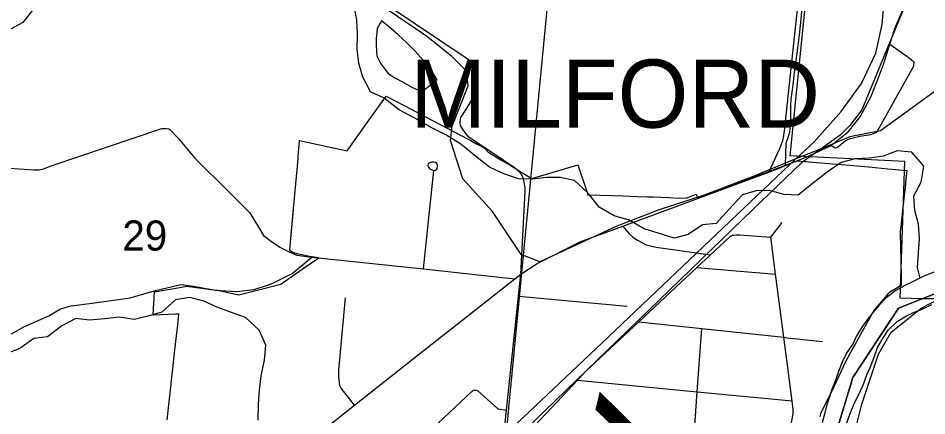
# Model space of a CAD drawing. Extents: x 0 to 34, y 0 to 22.
# Drawn here: x 5.518 to 6.15, y 18.873 to 19.149 of the extents above; entities that cross this region are included whole.
import ezdxf

# ---------------------------------------------------------------- set-up
doc = ezdxf.new("R2010")
doc.units = 0
for name, color, linetype in [('GM_X_City_Street', 7, 'Continuous'), ('GM_X_Corporation', 7, 'Continuous'), ('GM_X_Corporation_Text', 7, 'Continuous'), ('GM_X_County_Text', 7, 'Continuous'), ('GM_X_Major_River', 7, 'Continuous'), ('GM_X_Minor_Lake', 7, 'Continuous'), ('GM_X_Minor_River', 7, 'Continuous'), ('GM_X_Rail_Line', 7, 'Continuous'), ('GM_X_Section', 7, 'Continuous'), ('GM_X_Section_Text', 7, 'Continuous'), ('GM_X_US_Route', 7, 'Continuous'), ('SH_Cut_Line', 7, 'Continuous')]:
    doc.layers.add(name, color=color, linetype=linetype)

msp = doc.modelspace()

# ---------------------------------------------------------------- linework, layer by layer
at = {"layer": 'GM_X_City_Street'}
for p, q in [((5.9898, 18.97567), (6.04454, 18.9711)), ((5.86577, 18.95574), (5.94131, 18.94896))]:
    msp.add_line(p, q, dxfattribs=at)
for points in [[(6.03988, 19.04211), (6.04736, 19.05847), (6.04975, 19.0647), (6.05081, 19.07077), (6.06386, 19.19447), (6.06398, 19.19601), (6.06399, 19.1964), (6.06394, 19.19676), (6.06372, 19.19708), (6.06294, 19.19733), (6.06183, 19.19755), (5.89291, 19.21307), (5.89206, 19.21332), (5.89109, 19.21403), (5.89045, 19.21499), (5.89011, 19.21616), (5.90304, 19.34404), (5.91185, 19.42181)], [(5.86815, 19.04016), (5.86586, 19.04276), (5.86427, 19.0442), (5.86312, 19.04507), (5.85503, 19.05028), (5.83121, 19.06628), (5.82768, 19.07072), (5.82556, 19.07455), (5.82521, 19.07574), (5.82514, 19.07722), (5.82576, 19.08006), (5.82908, 19.08533), (5.83573, 19.09586), (5.83697, 19.09809), (5.83731, 19.09925), (5.83776, 19.10342), (5.83747, 19.10856), (5.83678, 19.11218), (5.83514, 19.11601), (5.83329, 19.11852), (5.82935, 19.12125), (5.75543, 19.17121)], [(5.62148, 18.86972), (5.62313, 18.88445), (5.62763, 18.9245), (5.62864, 18.93353), (5.62974, 18.94333), (5.62746, 18.94326), (5.61192, 18.94262), (5.61238, 18.95142), (5.61248, 18.9533), (5.61259, 18.95554), (5.61276, 18.95878), (5.62892, 18.96161), (5.63518, 18.96271), (5.65207, 18.96047), (5.65647, 18.95989), (5.6714, 18.95669), (5.70052, 18.96407), (5.70619, 18.96808), (5.71541, 18.97446), (5.71546, 18.9745), (5.72703, 18.98235), (5.72051, 18.98347), (5.7164, 18.98421), (5.71279, 18.98499), (5.71032, 18.98581), (5.70831, 18.98659), (5.70695, 18.98729), (5.70694, 18.98796), (5.70941, 19.01599), (5.70947, 19.01668), (5.71184, 19.04366), (5.71252, 19.0514), (5.71264, 19.05277), (5.71363, 19.06403), (5.74671, 19.05676), (5.75534, 19.06898), (5.76079, 19.07669), (5.77381, 19.09482), (5.79173, 19.08549), (5.80074, 19.08074), (5.81181, 19.07491), (5.83074, 19.06494), (5.83259, 19.06397), (5.83716, 19.06155), (5.84195, 19.05904), (5.842, 19.05898), (5.84254, 19.05836), (5.84476, 19.05602), (5.84509, 19.05568), (5.84561, 19.05537), (5.85123, 19.05203), (5.85346, 19.0507), (5.86117, 19.04627), (5.86818, 19.04189), (5.87507, 19.03767), (5.87733, 19.03834), (5.90703, 19.04719), (5.91352, 19.02794), (5.914, 19.02632), (5.93128, 19.02575), (5.9383, 19.02552), (5.94837, 19.02518), (5.95556, 19.02493), (5.95942, 19.02479), (5.9705, 19.02439), (5.97344, 19.02429), (5.98227, 19.02402), (5.98939, 19.02664), (5.99037, 19.02394), (6.05134, 19.04685), (6.05192, 19.0625), (6.05325, 19.06605), (6.05444, 19.0701), (6.05493, 19.07474), (6.05508, 19.07843), (6.05503, 19.08494), (6.05503, 19.08874), (6.05542, 19.09264), (6.0568, 19.10285), (6.05769, 19.11138), (6.05853, 19.11804), (6.06026, 19.12997), (6.06144, 19.13949), (6.06228, 19.14837), (6.06302, 19.15651)], [(6.12391, 19.13111), (6.13736, 19.1215), (6.14071, 19.11877)], [(6.11487, 19.06994), (6.14025, 19.11499), (6.14052, 19.1157), (6.14071, 19.11684), (6.14082, 19.11798), (6.14071, 19.11877)], [(5.38711, 19.05351), (5.52857, 19.04354), (5.5326, 19.04373), (5.5356, 19.04433), (5.54095, 19.04631), (5.61796, 19.07235), (5.621, 19.07247), (5.62274, 19.07215), (5.62344, 19.07165), (5.62919, 19.06564), (5.64083, 19.0517), (5.66459, 19.02818), (5.67201, 19.02061), (5.67907, 19.0138), (5.68859, 18.99801), (5.69399, 18.9937), (5.69979, 18.98978), (5.70635, 18.98659), (5.71181, 18.98438), (5.72202, 18.98302)], [(6.0831, 19.06064), (6.08582, 19.05905), (6.08636, 19.05894), (6.08727, 19.05911), (6.08757, 19.0593), (6.09258, 19.06357), (6.09403, 19.06442), (6.09478, 19.06479), (6.09583, 19.06521), (6.10307, 19.06715), (6.11067, 19.06813), (6.1125, 19.06882), (6.11487, 19.06994)], [(5.79966, 18.97471), (5.80695, 19.04307), (5.808, 19.04341), (5.80885, 19.04386), (5.80929, 19.04465), (5.80946, 19.04568), (5.8094, 19.04689), (5.80894, 19.04797), (5.80817, 19.04868), (5.80705, 19.04907), (5.80543, 19.04901), (5.80414, 19.04857), (5.80307, 19.04771), (5.80285, 19.04639), (5.80319, 19.04543), (5.80408, 19.04442), (5.80504, 19.0438), (5.80695, 19.04326)], [(5.86738, 18.97111), (5.87046, 19.02847), (5.87036, 19.03102), (5.87, 19.03379), (5.86916, 19.03744), (5.86815, 19.04016)], [(6.01636, 18.59288), (6.01891, 18.59682), (6.01932, 18.59777), (6.01966, 18.59941), (6.01995, 18.60135), (6.0248, 18.65357), (6.02541, 18.66012), (6.03299, 18.7417), (6.03441, 18.75696), (6.04571, 18.81616), (6.05009, 18.83909), (6.05677, 18.87404), (6.05683, 18.87689), (6.05634, 18.88089), (6.05607, 18.88297), (6.05029, 18.92719), (6.04454, 18.9711), (6.04118, 18.99684), (6.04916, 19.00693)], [(5.93825, 19.00443), (5.94242, 18.99931), (5.94536, 18.99676), (5.94856, 18.99464), (5.9516, 18.99301), (5.95452, 18.9916), (5.96149, 18.98994), (5.99922, 18.98447)], [(5.85382, 18.84121), (5.86759, 18.8558), (5.869, 18.85729), (5.88481, 18.87405), (5.90683, 18.89738), (5.91271, 18.9036), (5.94945, 18.93794), (5.9898, 18.97567), (5.99922, 18.98447), (6.01282, 18.99719), (6.01377, 18.99777), (6.01464, 18.9981), (6.01558, 18.99832), (6.01676, 18.99846), (6.01811, 18.9985), (6.01962, 18.99843), (6.04118, 18.99684)], [(5.50299, 18.92381), (5.522, 18.93442), (5.53924, 18.9422), (5.5475, 18.94696), (5.55475, 18.94908), (5.56939, 18.95085), (5.59584, 18.95464), (5.61264, 18.95959), (5.63113, 18.96393), (5.63983, 18.96279), (5.65513, 18.95998), (5.66971, 18.95909), (5.68207, 18.96033), (5.69205, 18.96359), (5.69497, 18.96477), (5.70849, 18.97153), (5.72202, 18.98302)], [(5.72202, 18.98302), (5.79966, 18.97471), (5.8633, 18.96791)], [(5.85382, 18.84121), (5.8575, 18.87651), (5.85796, 18.88083), (5.86577, 18.95574), (5.86738, 18.97111)], [(5.75189, 18.88012), (5.74256, 18.89193), (5.74157, 18.89357), (5.74125, 18.89532), (5.74081, 18.90014), (5.74096, 18.9043), (5.74543, 18.95453)], [(5.94945, 18.93794), (5.99314, 18.93328), (6.05029, 18.92719), (6.05259, 18.92694), (6.07715, 18.92432)], [(5.9854, 18.82264), (5.987, 18.84543), (5.99007, 18.88934), (5.99314, 18.93328)], [(5.90683, 18.89738), (5.99007, 18.88934), (6.05607, 18.88297)], [(5.74941, 18.81108), (5.74999, 18.81122), (5.75044, 18.81149), (5.75158, 18.8125), (5.75262, 18.81354), (5.76657, 18.82668), (5.83364, 18.88985), (5.83417, 18.89015), (5.83478, 18.8904), (5.8357, 18.89047), (5.83638, 18.89039), (5.83688, 18.89027), (5.83723, 18.89011), (5.85112, 18.87772), (5.85156, 18.87752), (5.8575, 18.87651)]]:
    msp.add_lwpolyline(points, dxfattribs=at)
at = {"layer": 'GM_X_Corporation'}
for points in [[(6.0971, 18.85113), (6.10436, 18.88079), (6.11612, 18.91554), (6.12477, 18.93076), (6.14569, 18.94736), (6.15827, 18.95384), (6.14646, 18.95404), (6.13106, 18.95431), (6.13446, 19.04953), (6.05456, 19.05346), (6.06901, 19.19603)], [(5.62148, 18.86972), (5.62313, 18.88445), (5.62763, 18.9245), (5.62864, 18.93353), (5.62974, 18.94333), (5.62746, 18.94326), (5.61192, 18.94262), (5.61238, 18.95142), (5.61248, 18.9533), (5.61259, 18.95554), (5.61276, 18.95878), (5.62892, 18.96161), (5.63518, 18.96271), (5.65207, 18.96047), (5.65647, 18.95989), (5.6714, 18.95669), (5.70052, 18.96407), (5.70619, 18.96808), (5.71541, 18.97446), (5.71546, 18.9745), (5.72703, 18.98235), (5.72051, 18.98347), (5.7164, 18.98421), (5.71279, 18.98499), (5.71032, 18.98581), (5.70831, 18.98659), (5.70695, 18.98729), (5.70694, 18.98796), (5.70947, 19.01668), (5.71184, 19.04366), (5.71252, 19.0514), (5.71264, 19.05277), (5.71363, 19.06403), (5.74671, 19.05676), (5.75534, 19.06898), (5.76079, 19.07669), (5.77381, 19.09482), (5.79173, 19.08549), (5.80074, 19.08074), (5.81181, 19.07491), (5.83074, 19.06494), (5.83259, 19.06397), (5.83716, 19.06155), (5.84195, 19.05904), (5.842, 19.05898), (5.84254, 19.05836), (5.84476, 19.05602), (5.84509, 19.05568), (5.84561, 19.05537), (5.85123, 19.05203), (5.85346, 19.0507), (5.86117, 19.04627), (5.86818, 19.04189), (5.87507, 19.03767), (5.87733, 19.03834), (5.90703, 19.04719), (5.91352, 19.02794), (5.914, 19.02632), (5.93128, 19.02575), (5.9383, 19.02552), (5.94837, 19.02518), (5.95556, 19.02493), (5.95942, 19.02479), (5.9705, 19.02439), (5.97344, 19.02429), (5.98227, 19.02402), (5.98939, 19.02664), (5.99037, 19.02394), (6.05134, 19.04685), (6.05943, 19.04988), (6.06466, 19.04948), (6.06617, 19.04936), (6.0673, 19.04926), (6.07621, 19.04853), (6.08398, 19.0479), (6.09608, 19.04691), (6.10147, 19.0464), (6.10661, 19.04592), (6.11162, 19.04544), (6.11369, 19.04525), (6.12261, 19.0444), (6.12552, 19.04413), (6.12769, 19.04393), (6.12795, 19.04391), (6.13027, 19.04371), (6.13276, 19.04349), (6.13578, 19.04322), (6.1351, 19.03707), (6.13449, 19.03145), (6.1339, 19.02612), (6.13341, 19.02167), (6.13332, 19.02073), (6.13322, 19.01979), (6.13229, 19.01084), (6.13121, 19.00048), (6.13112, 18.99961), (6.1313, 18.99), (6.13149, 18.97951), (6.13169, 18.96902), (6.13179, 18.96329), (6.12334, 18.95819), (6.11288, 18.94573), (6.10981, 18.94019), (6.10593, 18.93322), (6.10477, 18.93113), (6.09966, 18.92193), (6.09831, 18.91961), (6.09298, 18.90968), (6.08824, 18.89968), (6.08307, 18.88888), (6.07577, 18.87426), (6.07549, 18.87293), (6.07529, 18.872)], [(6.17849, 18.96673), (6.13001, 18.94753), (6.09826, 18.89926), (6.06917, 18.80384), (6.057, 18.70539), (6.05491, 18.55866), (6.0502, 18.51523), (6.04996, 18.51304), (6.04904, 18.50573), (6.10059, 18.51138), (6.11839, 18.51456), (6.14063, 18.52601), (6.16415, 18.53935)], [(6.06917, 18.80384), (6.09826, 18.89926), (6.13001, 18.94753), (6.17849, 18.96673)]]:
    msp.add_lwpolyline(points, dxfattribs=at)
at = {"layer": 'GM_X_Major_River'}
for points in [[(6.15449, 18.9725), (6.14721, 18.96942), (6.13972, 18.96577), (6.13397, 18.96303), (6.12801, 18.95973), (6.12145, 18.95473), (6.11659, 18.94951), (6.11211, 18.94447), (6.10782, 18.93904), (6.10449, 18.93416), (6.10055, 18.92778)], [(6.09047, 18.85725), (6.0931, 18.86461), (6.09473, 18.86971), (6.09734, 18.8765), (6.09935, 18.8816), (6.10193, 18.88649), (6.10532, 18.89403), (6.10794, 18.90101), (6.11014, 18.90629), (6.11296, 18.91345), (6.11538, 18.92006), (6.11854, 18.9257), (6.12285, 18.93208), (6.12906, 18.93822), (6.13541, 18.94209), (6.1404, 18.94446), (6.14633, 18.94681), (6.15323, 18.9499)], [(6.10055, 18.92778), (6.09836, 18.92288), (6.09404, 18.9167), (6.09086, 18.90992), (6.08825, 18.90331), (6.08642, 18.89784), (6.08361, 18.89086), (6.08177, 18.885), (6.07995, 18.87952), (6.07849, 18.87385), (6.07684, 18.8678)]]:
    msp.add_lwpolyline(points, dxfattribs=at)
at = {"layer": 'GM_X_Minor_Lake'}
msp.add_line((5.80914, 19.10619), (5.79871, 19.09785), dxfattribs=at)
msp.add_lwpolyline([(5.80914, 19.10619), (5.80529, 19.11273), (5.79954, 19.11987), (5.79397, 19.12607), (5.7882, 19.13189), (5.78224, 19.13752), (5.77626, 19.14258), (5.77066, 19.14725), (5.76751, 19.142), (5.76679, 19.1348), (5.76688, 19.12985), (5.76731, 19.12301), (5.77005, 19.11744), (5.77523, 19.11068), (5.78029, 19.10735), (5.78518, 19.10478), (5.79156, 19.10123), (5.79871, 19.09785)], dxfattribs=at)
at = {"layer": 'GM_X_Minor_River'}
for points in [[(5.52883, 19.15576), (5.52121, 19.14605), (5.51054, 19.14035)], [(6.14499, 18.96834), (6.1432, 18.97563), (6.14396, 18.9859), (6.14453, 18.99579), (6.14396, 19.00587), (6.14129, 19.01538), (6.14053, 19.02547), (6.14568, 19.03517), (6.14758, 19.0462), (6.1392, 19.0559), (6.12891, 19.05685), (6.11938, 19.05324), (6.10985, 19.05172), (6.09975, 19.05134), (6.09003, 19.04867), (6.08031, 19.04201), (6.07002, 19.03383), (6.06011, 19.02603), (6.0502, 19.0266), (6.04048, 19.02927), (6.03096, 19.02908), (6.02143, 19.02622), (6.0119, 19.01595), (6.00313, 19.00625), (5.99361, 19.00549), (5.9837, 18.99864), (5.97398, 18.99616), (5.96293, 18.99959), (5.95321, 19.00263), (5.94273, 19.00853), (5.93225, 19.01176), (5.92195, 19.01766), (5.91433, 19.02736), (5.90461, 19.0363), (5.89489, 19.0382), (5.88537, 19.0382), (5.87584, 19.03706), (5.86574, 19.03744), (5.85564, 19.04086), (5.84573, 19.04543), (5.8362, 19.05285), (5.82572, 19.06141), (5.81524, 19.06788), (5.80514, 19.07301), (5.79371, 19.07948), (5.78284, 19.08538), (5.77236, 19.09355), (5.76284, 19.09793), (5.7575, 19.10801), (5.75483, 19.1179), (5.75369, 19.1276), (5.75388, 19.13826), (5.7535, 19.14796), (5.75159, 19.15747)], [(5.68471, 18.86965), (5.68509, 18.88087), (5.68566, 18.89038), (5.687, 18.90047), (5.68928, 18.91131), (5.69005, 18.92177), (5.68547, 18.93205), (5.67594, 18.94099), (5.66623, 18.94441), (5.6567, 18.94784), (5.64698, 18.95221), (5.63707, 18.95487), (5.62735, 18.95335), (5.61782, 18.9446), (5.60811, 18.94194), (5.59858, 18.93965), (5.5881, 18.94118), (5.57819, 18.94003), (5.56752, 18.93908), (5.55799, 18.94022), (5.54827, 18.93509), (5.53836, 18.92748), (5.52883, 18.92634), (5.51912, 18.9193), (5.50959, 18.91568)]]:
    msp.add_lwpolyline(points, dxfattribs=at)
at = {"layer": 'GM_X_Rail_Line'}
msp.add_line((6.07608, 19.05833), (6.05867, 19.05118), dxfattribs=at)
for points in [[(6.05867, 19.05118), (6.0713, 19.06301), (6.08999, 19.08429), (6.10417, 19.10363), (6.11413, 19.12468), (6.11864, 19.14467), (6.12048, 19.16639), (6.12084, 19.18554), (6.11843, 19.20662), (6.10947, 19.23934), (6.10522, 19.25924), (6.10093, 19.28092), (6.09964, 19.30284), (6.1048, 19.32669), (6.11312, 19.34662), (6.12469, 19.3654), (6.14038, 19.38358), (6.15835, 19.39942)], [(6.05867, 19.05118), (6.02936, 19.03935), (5.99476, 19.02603), (5.96284, 19.01568), (5.93423, 19.00436), (5.88054, 18.97961), (5.86754, 18.98486), (5.84767, 19.01471), (5.82704, 19.03734), (5.81862, 19.06406), (5.81961, 19.07404), (5.83074, 19.10216), (5.8295, 19.11259), (5.81934, 19.12255), (5.80266, 19.13595), (5.77068, 19.15776), (5.72436, 19.18623), (5.69629, 19.1932), (5.64934, 19.19581), (5.60608, 19.19648), (5.55617, 19.17717), (5.53022, 19.16385), (5.51378, 19.163)], [(6.15614, 19.1781), (6.14339, 19.16877), (6.13555, 19.16055), (6.10457, 19.08538), (6.0961, 19.07441), (6.08933, 19.06779), (6.07608, 19.05833)], [(6.17394, 19.11168), (6.11739, 19.07083), (6.0961, 19.06665), (6.07608, 19.05833)], [(6.07608, 19.05833), (6.06247, 19.04861), (6.02868, 19.01611), (5.86984, 18.86205), (5.85395, 18.83778), (5.83308, 18.62298), (5.82814, 18.61273), (5.81987, 18.60909), (5.79855, 18.59837), (5.77094, 18.5789), (5.75831, 18.57342), (5.74103, 18.57641), (5.68961, 18.60972), (5.64158, 18.62487), (5.61906, 18.6163), (5.58275, 18.58812), (5.53295, 18.54164), (5.5094, 18.52193), (5.4946, 18.5105), (5.48288, 18.50675)], [(5.48288, 18.50675), (5.50163, 18.52137), (5.54867, 18.56522), (5.60023, 18.61487), (5.65951, 18.67097), (5.73685, 18.74642), (5.92824, 18.92761), (6.04101, 19.03464), (6.05867, 19.05118)]]:
    msp.add_lwpolyline(points, dxfattribs=at)
at = {"layer": 'GM_X_Section'}
msp.add_lwpolyline([(5.89121, 19.21561), (5.84378, 18.72135), (5.33863, 18.77335), (5.38535, 19.26971)], close=True, dxfattribs=at)
at = {"layer": 'GM_X_US_Route'}
for points in [[(6.10834, 19.08989), (6.11128, 19.0954), (6.11927, 19.11614), (6.12391, 19.13111), (6.1273, 19.14202), (6.13753, 19.16608), (6.14071, 19.17316)], [(6.04476, 19.04396), (6.06284, 19.05123), (6.06795, 19.05329), (6.0831, 19.06064), (6.08368, 19.06092), (6.09512, 19.07028), (6.10337, 19.08055), (6.10834, 19.08989)], [(5.73159, 18.86409), (5.75189, 18.88012), (5.79273, 18.91238), (5.8633, 18.96791), (5.86738, 18.97111), (5.87873, 18.97857), (5.90922, 18.99371), (5.93825, 19.00443), (5.98104, 19.02023), (6.03988, 19.04211), (6.04379, 19.04356), (6.04476, 19.04396)]]:
    msp.add_lwpolyline(points, dxfattribs=at)
at = {"layer": 'SH_Cut_Line'}
for points in [[(5.93092, 17.56818), (6.04699, 18.48945), (6.04904, 18.50573), (6.04996, 18.51304), (6.0502, 18.51523), (6.05491, 18.55866), (6.057, 18.70539), (6.06917, 18.80384), (6.09826, 18.89926), (6.13001, 18.94753), (6.17849, 18.96673)], [(6.17849, 18.96673), (6.13001, 18.94753), (6.09826, 18.89926), (6.06917, 18.80384), (6.057, 18.70539), (6.05491, 18.55866), (6.0502, 18.51523), (6.04996, 18.51304), (6.04904, 18.50573), (6.04699, 18.48945), (5.93092, 17.56818)]]:
    msp.add_lwpolyline(points, dxfattribs=at)

# ---------------------------------------------------------------- texts
at = {"layer": 'GM_X_Corporation_Text'}
msp.add_text('MILFORD', height=0.047348, rotation=0.00001, dxfattribs=at).set_placement((5.79045, 19.07298))
at = {"layer": 'GM_X_County_Text'}
msp.add_text('Y', height=0.0947, rotation=76.64808, dxfattribs=at).set_placement((5.99551, 18.78816))
at = {"layer": 'GM_X_Section_Text'}
msp.add_text('29', height=0.020928, rotation=0.00001, dxfattribs=at).set_placement((5.59046, 18.98752))

doc.saveas('drawing.dxf')
